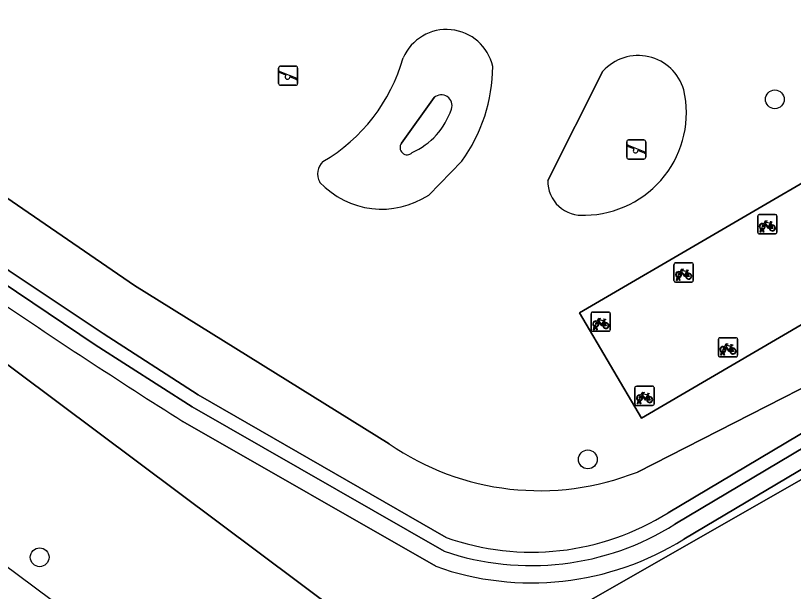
# Model space of a CAD drawing. Extents: x 158352 to 159489, y 383828 to 384603.
# Drawn here: x 158561.64 to 158602.14, y 384114.47 to 384144.46 of the extents above; entities that cross this region are included whole.
import ezdxf

# ---------------------------------------------------------------- set-up
doc = ezdxf.new("R2010")
doc.units = 0
for name, color, linetype in [('IMGEO_Boom', 7, 'Continuous'), ('IMGEO_Fietsenrek', 7, 'Continuous'), ('IMGEO_Groenvoorziening', 7, 'Continuous'), ('IMGEO_Loofbos', 7, 'Continuous'), ('IMGEO_Oever', 7, 'Continuous'), ('IMGEO_Speelvoorziening', 7, 'Continuous'), ('IMGEO_Terreindeel_zand', 7, 'Continuous'), ('IMGEO_Voetpad_onverhard', 7, 'Continuous'), ('IMGEO_Waterloop', 7, 'Continuous')]:
    doc.layers.add(name, color=color, linetype=linetype)

msp = doc.modelspace()

# ---------------------------------------------------------------- linework, layer by layer
at = {"layer": 'IMGEO_Boom'}
for centre in [(158601.173, 384140.094), (158591.435, 384121.346), (158562.891, 384116.247)]:
    msp.add_circle(centre, 0.489, dxfattribs=at)
at = {"layer": 'IMGEO_Fietsenrek'}
for p, q in [((158600.354, 384134.092), (158601.195, 384134.092)), ((158601.195, 384134.092), (158600.354, 384134.092)), ((158600.279, 384133.167), (158600.279, 384134.008)), ((158600.279, 384134.008), (158600.279, 384133.167)), ((158600.966, 384133.641), (158601.002, 384133.546)), ((158601.279, 384134.017), (158601.279, 384133.176)), ((158601.279, 384133.176), (158601.279, 384134.017)), ((158600.406, 384133.176), (158600.445, 384133.336)), ((158600.475, 384133.324), (158600.44, 384133.176)), ((158600.517, 384133.348), (158600.516, 384133.352)), ((158600.558, 384133.176), (158600.524, 384133.318)), ((158600.548, 384133.359), (158600.549, 384133.352)), ((158600.556, 384133.322), (158600.591, 384133.176)), ((158601.204, 384133.092), (158600.363, 384133.092)), ((158600.363, 384133.092), (158601.204, 384133.092)), ((158600.44, 384133.176), (158600.406, 384133.176)), ((158600.591, 384133.176), (158600.558, 384133.176)), ((158595.921, 384130.654), (158595.921, 384131.495)), ((158595.921, 384131.495), (158595.921, 384130.654)), ((158595.996, 384131.579), (158596.837, 384131.579)), ((158596.837, 384131.579), (158595.996, 384131.579)), ((158596.921, 384131.504), (158596.921, 384130.663)), ((158596.921, 384130.663), (158596.921, 384131.504)), ((158596.048, 384130.663), (158596.087, 384130.823)), ((158596.117, 384130.811), (158596.082, 384130.663)), ((158596.159, 384130.835), (158596.158, 384130.839)), ((158596.2, 384130.663), (158596.166, 384130.805)), ((158596.19, 384130.846), (158596.191, 384130.839)), ((158596.198, 384130.809), (158596.233, 384130.663)), ((158596.608, 384131.128), (158596.644, 384131.033)), ((158596.846, 384130.579), (158596.005, 384130.579)), ((158596.005, 384130.579), (158596.846, 384130.579)), ((158596.082, 384130.663), (158596.048, 384130.663)), ((158596.233, 384130.663), (158596.2, 384130.663)), ((158591.605, 384128.088), (158591.605, 384128.929)), ((158591.605, 384128.929), (158591.605, 384128.088)), ((158591.68, 384129.013), (158592.521, 384129.013)), ((158592.521, 384129.013), (158591.68, 384129.013)), ((158592.605, 384128.938), (158592.605, 384128.097)), ((158592.605, 384128.097), (158592.605, 384128.938)), ((158592.292, 384128.562), (158592.328, 384128.467)), ((158592.53, 384128.013), (158591.689, 384128.013)), ((158591.689, 384128.013), (158592.53, 384128.013)), ((158591.732, 384128.097), (158591.771, 384128.257)), ((158591.766, 384128.097), (158591.732, 384128.097)), ((158591.801, 384128.245), (158591.766, 384128.097)), ((158591.843, 384128.269), (158591.842, 384128.273)), ((158591.884, 384128.097), (158591.85, 384128.239)), ((158591.874, 384128.28), (158591.875, 384128.273)), ((158591.882, 384128.243), (158591.917, 384128.097)), ((158591.917, 384128.097), (158591.884, 384128.097)), ((158598.231, 384126.756), (158598.231, 384127.597)), ((158598.231, 384127.597), (158598.231, 384126.756)), ((158598.306, 384127.681), (158599.147, 384127.681)), ((158599.147, 384127.681), (158598.306, 384127.681)), ((158599.231, 384127.606), (158599.231, 384126.765)), ((158599.231, 384126.765), (158599.231, 384127.606)), ((158598.918, 384127.23), (158598.954, 384127.135)), ((158598.358, 384126.765), (158598.397, 384126.925)), ((158598.392, 384126.765), (158598.358, 384126.765)), ((158598.427, 384126.913), (158598.392, 384126.765)), ((158598.469, 384126.937), (158598.468, 384126.941)), ((158598.51, 384126.765), (158598.476, 384126.907)), ((158598.5, 384126.948), (158598.501, 384126.941)), ((158598.508, 384126.911), (158598.543, 384126.765)), ((158598.543, 384126.765), (158598.51, 384126.765)), ((158599.156, 384126.681), (158598.315, 384126.681)), ((158598.315, 384126.681), (158599.156, 384126.681)), ((158593.96, 384125.155), (158594.801, 384125.155)), ((158594.801, 384125.155), (158593.96, 384125.155)), ((158593.885, 384124.23), (158593.885, 384125.071)), ((158593.885, 384125.071), (158593.885, 384124.23)), ((158594.885, 384125.08), (158594.885, 384124.239)), ((158594.885, 384124.239), (158594.885, 384125.08)), ((158594.012, 384124.239), (158594.051, 384124.399)), ((158594.081, 384124.387), (158594.046, 384124.239)), ((158594.123, 384124.411), (158594.122, 384124.415)), ((158594.164, 384124.239), (158594.13, 384124.381)), ((158594.154, 384124.422), (158594.155, 384124.415)), ((158594.162, 384124.385), (158594.197, 384124.239)), ((158594.572, 384124.704), (158594.608, 384124.609)), ((158594.81, 384124.155), (158593.969, 384124.155)), ((158593.969, 384124.155), (158594.81, 384124.155)), ((158594.046, 384124.239), (158594.012, 384124.239)), ((158594.197, 384124.239), (158594.164, 384124.239))]:
    msp.add_line(p, q, dxfattribs=at)
for points in [[(158600.592, 384133.618), (158600.687, 384133.782), (158600.773, 384133.768), (158600.775, 384133.759), (158600.719, 384133.748), (158600.692, 384133.703), (158600.948, 384133.662)], [(158600.935, 384133.637), (158600.678, 384133.678), (158600.661, 384133.649), (158600.828, 384133.429), (158600.935, 384133.637)], [(158600.948, 384133.662), (158600.973, 384133.711), (158600.967, 384133.715), (158600.944, 384133.719), (158600.932, 384133.726), (158600.931, 384133.729), (158600.933, 384133.734), (158601.028, 384133.719), (158601.03, 384133.709), (158601.02, 384133.696), (158601.008, 384133.69), (158600.994, 384133.696), (158600.966, 384133.641)], [(158600.613, 384133.566), (158600.561, 384133.476), (158600.521, 384133.451), (158600.522, 384133.498), (158600.577, 384133.592)], [(158600.888, 384133.374), (158600.838, 384133.374), (158600.647, 384133.625), (158600.628, 384133.593)], [(158600.983, 384133.539), (158600.953, 384133.616), (158600.844, 384133.398), (158600.887, 384133.398)], [(158600.917, 384133.398), (158601.037, 384133.397), (158600.993, 384133.511)], [(158601.013, 384133.518), (158601.068, 384133.373), (158600.918, 384133.373)], [(158596.234, 384131.105), (158596.329, 384131.269), (158596.415, 384131.255), (158596.417, 384131.246), (158596.361, 384131.235), (158596.334, 384131.19), (158596.59, 384131.149)], [(158596.59, 384131.149), (158596.615, 384131.198), (158596.609, 384131.202), (158596.586, 384131.206), (158596.574, 384131.213), (158596.573, 384131.216), (158596.575, 384131.221), (158596.67, 384131.206), (158596.672, 384131.196), (158596.662, 384131.183), (158596.65, 384131.177), (158596.636, 384131.183), (158596.608, 384131.128)], [(158596.255, 384131.053), (158596.203, 384130.963), (158596.163, 384130.938), (158596.164, 384130.985), (158596.219, 384131.079)], [(158596.53, 384130.861), (158596.48, 384130.861), (158596.289, 384131.112), (158596.27, 384131.08)], [(158596.577, 384131.124), (158596.32, 384131.165), (158596.303, 384131.136), (158596.47, 384130.916), (158596.577, 384131.124)], [(158596.625, 384131.026), (158596.595, 384131.103), (158596.486, 384130.885), (158596.529, 384130.885)], [(158596.559, 384130.885), (158596.679, 384130.884), (158596.635, 384130.998)], [(158596.655, 384131.005), (158596.71, 384130.86), (158596.56, 384130.86)], [(158591.939, 384128.487), (158591.887, 384128.397), (158591.847, 384128.372), (158591.848, 384128.419), (158591.903, 384128.513)], [(158591.918, 384128.539), (158592.013, 384128.703), (158592.099, 384128.689), (158592.101, 384128.68), (158592.045, 384128.669), (158592.018, 384128.624), (158592.274, 384128.583)], [(158592.214, 384128.295), (158592.164, 384128.295), (158591.973, 384128.546), (158591.954, 384128.514)], [(158592.261, 384128.558), (158592.004, 384128.599), (158591.987, 384128.57), (158592.154, 384128.35), (158592.261, 384128.558)], [(158592.309, 384128.46), (158592.279, 384128.537), (158592.17, 384128.319), (158592.213, 384128.319)], [(158592.243, 384128.319), (158592.363, 384128.318), (158592.319, 384128.432)], [(158592.339, 384128.439), (158592.394, 384128.294), (158592.244, 384128.294)], [(158592.274, 384128.583), (158592.299, 384128.632), (158592.293, 384128.636), (158592.27, 384128.64), (158592.258, 384128.647), (158592.257, 384128.65), (158592.259, 384128.655), (158592.354, 384128.64), (158592.356, 384128.63), (158592.346, 384128.617), (158592.334, 384128.611), (158592.32, 384128.617), (158592.292, 384128.562)], [(158598.565, 384127.155), (158598.513, 384127.065), (158598.473, 384127.04), (158598.474, 384127.087), (158598.529, 384127.181)], [(158598.544, 384127.207), (158598.639, 384127.371), (158598.725, 384127.357), (158598.727, 384127.348), (158598.671, 384127.337), (158598.644, 384127.292), (158598.9, 384127.251)], [(158598.84, 384126.963), (158598.79, 384126.963), (158598.599, 384127.214), (158598.58, 384127.182)], [(158598.887, 384127.226), (158598.63, 384127.267), (158598.613, 384127.238), (158598.78, 384127.018), (158598.887, 384127.226)], [(158598.935, 384127.128), (158598.905, 384127.205), (158598.796, 384126.987), (158598.839, 384126.987)], [(158598.9, 384127.251), (158598.925, 384127.3), (158598.919, 384127.304), (158598.896, 384127.308), (158598.884, 384127.315), (158598.883, 384127.318), (158598.885, 384127.323), (158598.98, 384127.308), (158598.982, 384127.298), (158598.972, 384127.285), (158598.96, 384127.279), (158598.946, 384127.285), (158598.918, 384127.23)], [(158598.869, 384126.987), (158598.989, 384126.986), (158598.945, 384127.1)], [(158598.965, 384127.107), (158599.02, 384126.962), (158598.87, 384126.962)], [(158594.198, 384124.681), (158594.293, 384124.845), (158594.379, 384124.831), (158594.381, 384124.822), (158594.325, 384124.811), (158594.298, 384124.766), (158594.554, 384124.725)], [(158594.541, 384124.7), (158594.284, 384124.741), (158594.267, 384124.712), (158594.434, 384124.492), (158594.541, 384124.7)], [(158594.554, 384124.725), (158594.579, 384124.774), (158594.573, 384124.778), (158594.55, 384124.782), (158594.538, 384124.789), (158594.537, 384124.792), (158594.539, 384124.797), (158594.634, 384124.782), (158594.636, 384124.772), (158594.626, 384124.759), (158594.614, 384124.753), (158594.6, 384124.759), (158594.572, 384124.704)], [(158594.219, 384124.629), (158594.167, 384124.539), (158594.127, 384124.514), (158594.128, 384124.561), (158594.183, 384124.655)], [(158594.494, 384124.437), (158594.444, 384124.437), (158594.253, 384124.688), (158594.234, 384124.656)], [(158594.589, 384124.602), (158594.559, 384124.679), (158594.45, 384124.461), (158594.493, 384124.461)], [(158594.523, 384124.461), (158594.643, 384124.46), (158594.599, 384124.574)], [(158594.619, 384124.581), (158594.674, 384124.436), (158594.524, 384124.436)]]:
    msp.add_lwpolyline(points, dxfattribs=at)
for centre, radius, start, end in [((158600.357, 384134.014), 0.0779, 92.4484, 184.2845), ((158600.357, 384134.014), 0.0779, 92.4484, 184.2845), ((158601.201, 384134.014), 0.0779, 2.4484, 94.2845), ((158601.201, 384134.014), 0.0779, 2.4484, 94.2845), ((158600.519, 384133.477), 0.159, 62.6766, 242.1369), ((158600.519, 384133.477), 0.129, 63.3192, 238.903), ((158600.499, 384133.348), 0.0499, 12.8025, 158.6934), ((158600.519, 384133.477), 0.159, 253.9967, 271.7867), ((158600.499, 384133.348), 0.0174, 12.8025, 163.4502), ((158600.519, 384133.477), 0.129, 253.415, 269.0204), ((158600.519, 384133.477), 0.129, 283.6043, 43.4302), ((158600.519, 384133.477), 0.159, 283.5766, 46.6042), ((158601.046, 384133.393), 0.159, 113.3408, 178.3217), ((158601.046, 384133.393), 0.159, 187.0065, 105.7708), ((158601.046, 384133.393), 0.129, 113.923, 177.9556), ((158601.046, 384133.393), 0.129, 188.6715, 104.5883), ((158600.357, 384133.17), 0.0779, 182.4484, 274.2845), ((158600.357, 384133.17), 0.0779, 182.4484, 274.2845), ((158601.201, 384133.17), 0.0779, 272.4484, 4.2845), ((158601.201, 384133.17), 0.0779, 272.4484, 4.2845), ((158595.999, 384131.501), 0.0779, 92.4484, 184.2845), ((158595.999, 384131.501), 0.0779, 92.4484, 184.2845), ((158596.843, 384131.501), 0.0779, 2.4484, 94.2845), ((158596.843, 384131.501), 0.0779, 2.4484, 94.2845), ((158596.161, 384130.964), 0.159, 62.6766, 242.1369), ((158596.161, 384130.964), 0.129, 63.3192, 238.903), ((158596.141, 384130.835), 0.0499, 12.8025, 158.6934), ((158596.161, 384130.964), 0.159, 253.9967, 271.7867), ((158596.141, 384130.835), 0.0174, 12.8025, 163.4502), ((158596.161, 384130.964), 0.129, 253.415, 269.0204), ((158596.161, 384130.964), 0.129, 283.6043, 43.4302), ((158596.161, 384130.964), 0.159, 283.5766, 46.6042), ((158596.688, 384130.88), 0.159, 113.3408, 178.3217), ((158596.688, 384130.88), 0.159, 187.0065, 105.7708), ((158596.688, 384130.88), 0.129, 113.923, 177.9556), ((158596.688, 384130.88), 0.129, 188.6715, 104.5883), ((158595.999, 384130.657), 0.0779, 182.4484, 274.2845), ((158595.999, 384130.657), 0.0779, 182.4484, 274.2845), ((158596.843, 384130.657), 0.0779, 272.4484, 4.2845), ((158596.843, 384130.657), 0.0779, 272.4484, 4.2845), ((158591.683, 384128.935), 0.0779, 92.4484, 184.2845), ((158591.683, 384128.935), 0.0779, 92.4484, 184.2845), ((158592.527, 384128.935), 0.0779, 2.4484, 94.2845), ((158592.527, 384128.935), 0.0779, 2.4484, 94.2845), ((158591.845, 384128.398), 0.159, 62.6766, 242.1369), ((158591.845, 384128.398), 0.129, 63.3192, 238.903), ((158591.845, 384128.398), 0.129, 283.6043, 43.4302), ((158591.845, 384128.398), 0.159, 283.5766, 46.6042), ((158592.372, 384128.314), 0.159, 113.3408, 178.3217), ((158592.372, 384128.314), 0.159, 187.0065, 105.7708), ((158592.372, 384128.314), 0.129, 113.923, 177.9556), ((158592.372, 384128.314), 0.129, 188.6715, 104.5883), ((158591.683, 384128.091), 0.0779, 182.4484, 274.2845), ((158591.683, 384128.091), 0.0779, 182.4484, 274.2845), ((158591.825, 384128.269), 0.0499, 12.8025, 158.6934), ((158591.845, 384128.398), 0.159, 253.9967, 271.7867), ((158591.825, 384128.269), 0.0174, 12.8025, 163.4502), ((158591.845, 384128.398), 0.129, 253.415, 269.0204), ((158592.527, 384128.091), 0.0779, 272.4484, 4.2845), ((158592.527, 384128.091), 0.0779, 272.4484, 4.2845), ((158598.309, 384127.603), 0.0779, 92.4484, 184.2845), ((158598.309, 384127.603), 0.0779, 92.4484, 184.2845), ((158599.153, 384127.603), 0.0779, 2.4484, 94.2845), ((158599.153, 384127.603), 0.0779, 2.4484, 94.2845), ((158598.471, 384127.066), 0.159, 62.6766, 242.1369), ((158598.471, 384127.066), 0.129, 63.3192, 238.903), ((158598.471, 384127.066), 0.159, 283.5766, 46.6042), ((158598.309, 384126.759), 0.0779, 182.4484, 274.2845), ((158598.309, 384126.759), 0.0779, 182.4484, 274.2845), ((158598.451, 384126.937), 0.0499, 12.8025, 158.6934), ((158598.471, 384127.066), 0.159, 253.9967, 271.7867), ((158598.451, 384126.937), 0.0174, 12.8025, 163.4502), ((158598.471, 384127.066), 0.129, 253.415, 269.0204), ((158598.471, 384127.066), 0.129, 283.6043, 43.4302), ((158598.998, 384126.982), 0.159, 113.3408, 178.3217), ((158598.998, 384126.982), 0.159, 187.0065, 105.7708), ((158598.998, 384126.982), 0.129, 113.923, 177.9556), ((158598.998, 384126.982), 0.129, 188.6715, 104.5883), ((158599.153, 384126.759), 0.0779, 272.4484, 4.2845), ((158599.153, 384126.759), 0.0779, 272.4484, 4.2845), ((158593.963, 384125.077), 0.0779, 92.4484, 184.2845), ((158593.963, 384125.077), 0.0779, 92.4484, 184.2845), ((158594.807, 384125.077), 0.0779, 2.4484, 94.2845), ((158594.807, 384125.077), 0.0779, 2.4484, 94.2845), ((158594.125, 384124.54), 0.159, 62.6766, 242.1369), ((158594.125, 384124.54), 0.129, 63.3192, 238.903), ((158594.105, 384124.411), 0.0499, 12.8025, 158.6934), ((158594.125, 384124.54), 0.159, 253.9967, 271.7867), ((158594.105, 384124.411), 0.0174, 12.8025, 163.4502), ((158594.125, 384124.54), 0.129, 253.415, 269.0204), ((158594.125, 384124.54), 0.129, 283.6043, 43.4302), ((158594.125, 384124.54), 0.159, 283.5766, 46.6042), ((158594.652, 384124.456), 0.159, 113.3408, 178.3217), ((158594.652, 384124.456), 0.159, 187.0065, 105.7708), ((158594.652, 384124.456), 0.129, 113.923, 177.9556), ((158594.652, 384124.456), 0.129, 188.6715, 104.5883), ((158593.963, 384124.233), 0.0779, 182.4484, 274.2845), ((158593.963, 384124.233), 0.0779, 182.4484, 274.2845), ((158594.807, 384124.233), 0.0779, 272.4484, 4.2845), ((158594.807, 384124.233), 0.0779, 272.4484, 4.2845)]:
    msp.add_arc(centre, radius, start, end, dxfattribs=at)
at = {"layer": 'IMGEO_Groenvoorziening'}
for points in [[(158498.856, 384178.341), (158472.946, 384206.301), (158503.103, 384169.754), (158530.461, 384149.243), (158546.285, 384137.38), (158549.929, 384134.698), (158557.496, 384129.044), (158578.513, 384113.34), (158591.096, 384113.755), (158614.019, 384126.843), (158613.147, 384128.32), (158609.435, 384134.61), (158607.663, 384133.55), (158608.603, 384131.895), (158594.234, 384123.492), (158591.008, 384128.981), (158605.408, 384137.374), (158606.353, 384135.756), (158608.149, 384136.788), (158593.579, 384161.476), (158582.059, 384154.672)], [(158512.746, 384169.791), (158513.279, 384169.4), (158514.487, 384168.514), (158524.955, 384160.837), (158537.551, 384151.564), (158552.145, 384141.154), (158567.834, 384130.408), (158581.092, 384122.151)], [(158589.344, 384135.863), (158592.223, 384141.557)], [(158581.734, 384137.812), (158583.431, 384140.184)], [(158583.431, 384140.184), (158581.734, 384137.812)], [(158584.868, 384136.88), (158583.149, 384135.112)], [(158583.149, 384135.112), (158584.868, 384136.88)], [(158594.013, 384120.688), (158610.009, 384128.846)], [(158611.556, 384126.165), (158596.429, 384117.194)], [(158583.515, 384115.778), (158570.351, 384123.317)]]:
    msp.add_lwpolyline(points, dxfattribs=at)
for centre, radius, start, end in [((158584.078, 384141.265), 2.465, 12.6324, 156.4695), ((158584.078, 384141.265), 2.465, 12.6324, 156.4695), ((158573.032, 384144.734), 9.13, 300.3222, 344.2048), ((158573.032, 384144.734), 9.13, 300.3222, 344.2048), ((158594.059, 384139.909), 2.467, 16.1232, 138.0847), ((158578.041, 384141.846), 8.442, 323.9677, 359.7149), ((158578.041, 384141.846), 8.442, 323.9677, 359.7149), ((158591.237, 384139.392), 5.329, 270.7381, 13.0397), ((158583.806, 384139.77), 0.558, 340.2057, 132.1501), ((158583.806, 384139.77), 0.558, 340.2057, 132.1501), ((158580.71, 384140.798), 3.821, 294.435, 341.42), ((158580.71, 384140.798), 3.821, 294.435, 341.42), ((158582.025, 384137.58), 0.372, 141.4275, 315.5617), ((158582.025, 384137.58), 0.372, 141.4275, 315.5617), ((158578.221, 384136.213), 0.863, 132.1249, 209.682), ((158578.221, 384136.213), 0.863, 132.1249, 209.682), ((158580.706, 384138.792), 4.417, 222.904, 303.5768), ((158580.706, 384138.792), 4.417, 222.904, 303.5768), ((158591.132, 384135.842), 1.788, 179.3426, 275.5889), ((158769.601, 384438.102), 372.545, 235.82592, 237.66731), ((158588.923, 384133.523), 13.808, 235.4486, 291.6317), ((158588.511, 384129.808), 14.893, 250.3979, 302.1169)]:
    msp.add_arc(centre, radius, start, end, dxfattribs=at)
at = {"layer": 'IMGEO_Loofbos'}
for points in [[(158465.549, 384215.266), (158464.245, 384216.846), (158454.269, 384210.225), (158481.442, 384177.38), (158485.999, 384172.14), (158491.175, 384167.767), (158500, 384160.894), (158541.163, 384130.381), (158548.168, 384125.454), (158603.502, 384084.245), (158605.241, 384085.373), (158615.79, 384091.707), (158631.113, 384100.657), (158630.733, 384101.273), (158629.021, 384100.27), (158627.995, 384101.959), (158626.298, 384100.921), (158620.087, 384111.197)], [(158620.087, 384111.197), (158621.767, 384112.243), (158620.777, 384113.96), (158622.458, 384114.995), (158618.415, 384121.883), (158616.695, 384120.873), (158613.64, 384126.042), (158614.274, 384126.411), (158614.019, 384126.843), (158591.096, 384113.755), (158578.513, 384113.34), (158557.496, 384129.044), (158549.929, 384134.698), (158546.285, 384137.38), (158530.461, 384149.243), (158503.103, 384169.754), (158472.946, 384206.301), (158465.595, 384214.234)]]:
    msp.add_lwpolyline(points, dxfattribs=at)
at = {"layer": 'IMGEO_Oever'}
for points in [[(158511.857, 384168.233), (158561.299, 384131.162), (158566.194, 384127.899), (158571.146, 384124.705), (158584.052, 384117.285)], [(158583.962, 384116.559), (158570.832, 384124.077), (158565.777, 384127.314), (158560.879, 384130.602), (158511.437, 384167.673)], [(158581.092, 384122.151), (158567.834, 384130.408), (158552.145, 384141.154), (158537.551, 384151.564), (158524.955, 384160.837)], [(158610.009, 384128.846), (158594.013, 384120.688)], [(158595.613, 384118.57), (158609.884, 384127.052)], [(158610.238, 384126.458), (158595.97, 384117.968)], [(158596.429, 384117.194), (158611.556, 384126.165)], [(158570.351, 384123.317), (158583.515, 384115.778)]]:
    msp.add_lwpolyline(points, dxfattribs=at)
for centre, radius, start, end in [((158769.601, 384438.102), 372.545, 235.82592, 237.66731), ((158588.923, 384133.523), 13.808, 235.4486, 291.6317), ((158588.51, 384129.823), 13.307, 250.425, 302.2597), ((158588.486, 384129.876), 14.064, 251.2356, 302.1491), ((158588.511, 384129.808), 14.893, 250.3979, 302.1169)]:
    msp.add_arc(centre, radius, start, end, dxfattribs=at)
at = {"layer": 'IMGEO_Speelvoorziening'}
for p, q in [((158575.433, 384141.823), (158576.223, 384141.823)), ((158576.223, 384141.823), (158575.433, 384141.823)), ((158575.333, 384140.923), (158575.333, 384141.723)), ((158575.333, 384141.723), (158575.333, 384140.923)), ((158575.716, 384141.351), (158575.377, 384141.488)), ((158575.402, 384141.548), (158576.278, 384141.195)), ((158576.323, 384141.723), (158576.323, 384140.923)), ((158576.323, 384140.923), (158576.323, 384141.723)), ((158576.254, 384141.135), (158575.914, 384141.272)), ((158576.223, 384140.823), (158575.433, 384140.823)), ((158575.433, 384140.823), (158576.223, 384140.823)), ((158593.46, 384137.081), (158593.46, 384137.881)), ((158593.46, 384137.881), (158593.46, 384137.081)), ((158593.529, 384137.706), (158594.405, 384137.353)), ((158593.56, 384137.981), (158594.35, 384137.981)), ((158594.35, 384137.981), (158593.56, 384137.981)), ((158594.45, 384137.881), (158594.45, 384137.081)), ((158594.45, 384137.081), (158594.45, 384137.881)), ((158593.843, 384137.509), (158593.504, 384137.646)), ((158594.381, 384137.293), (158594.041, 384137.43)), ((158594.35, 384136.981), (158593.56, 384136.981)), ((158593.56, 384136.981), (158594.35, 384136.981))]:
    msp.add_line(p, q, dxfattribs=at)
for centre, radius, start, end in [((158575.433, 384141.723), 0.1, 90, 180), ((158575.433, 384141.723), 0.1, 90, 180), ((158576.223, 384141.723), 0.1, 0, 90), ((158576.223, 384141.723), 0.1, 360, 90), ((158575.39, 384141.518), 0.0327, 68.078, 248.078), ((158575.795, 384141.261), 0.12, 130.9928, 5.1632), ((158576.266, 384141.165), 0.0327, 248.078, 68.078), ((158575.433, 384140.923), 0.1, 180, 270), ((158575.433, 384140.923), 0.1, 180, 270), ((158576.223, 384140.923), 0.1, 270, 0), ((158576.223, 384140.923), 0.1, 270, 0), ((158593.56, 384137.881), 0.1, 90, 180), ((158593.56, 384137.881), 0.1, 90, 180), ((158593.517, 384137.676), 0.0327, 68.078, 248.078), ((158594.35, 384137.881), 0.1, 0, 90), ((158594.35, 384137.881), 0.1, 360, 90), ((158593.922, 384137.419), 0.12, 130.9928, 5.1632), ((158594.393, 384137.323), 0.0327, 248.078, 68.078), ((158593.56, 384137.081), 0.1, 180, 270), ((158593.56, 384137.081), 0.1, 180, 270), ((158594.35, 384137.081), 0.1, 270, 0), ((158594.35, 384137.081), 0.1, 270, 0)]:
    msp.add_arc(centre, radius, start, end, dxfattribs=at)
at = {"layer": 'IMGEO_Terreindeel_zand'}
msp.add_lwpolyline([(158592.223, 384141.557), (158589.344, 384135.863)], dxfattribs=at)
for centre, radius, start, end in [((158594.059, 384139.909), 2.467, 16.1232, 138.0847), ((158591.237, 384139.392), 5.329, 270.7381, 13.0397), ((158591.132, 384135.842), 1.788, 179.3426, 275.5889)]:
    msp.add_arc(centre, radius, start, end, dxfattribs=at)
at = {"layer": 'IMGEO_Voetpad_onverhard'}
msp.add_lwpolyline([(158609.435, 384134.61), (158608.149, 384136.788), (158606.353, 384135.756), (158605.408, 384137.374), (158591.008, 384128.981), (158594.234, 384123.492), (158608.603, 384131.895), (158607.663, 384133.55)], close=True, dxfattribs=at)
at = {"layer": 'IMGEO_Waterloop'}
for points in [[(158584.052, 384117.285), (158571.146, 384124.705), (158566.194, 384127.899), (158561.299, 384131.162), (158511.857, 384168.233)], [(158511.437, 384167.673), (158560.879, 384130.602), (158565.777, 384127.314), (158570.832, 384124.077), (158583.962, 384116.559)], [(158609.884, 384127.052), (158595.613, 384118.57)], [(158595.97, 384117.968), (158610.238, 384126.458)]]:
    msp.add_lwpolyline(points, dxfattribs=at)
for centre, radius, start, end in [((158588.51, 384129.823), 13.307, 250.425, 302.2597), ((158588.486, 384129.876), 14.064, 251.2356, 302.1491)]:
    msp.add_arc(centre, radius, start, end, dxfattribs=at)

doc.saveas('drawing.dxf')
